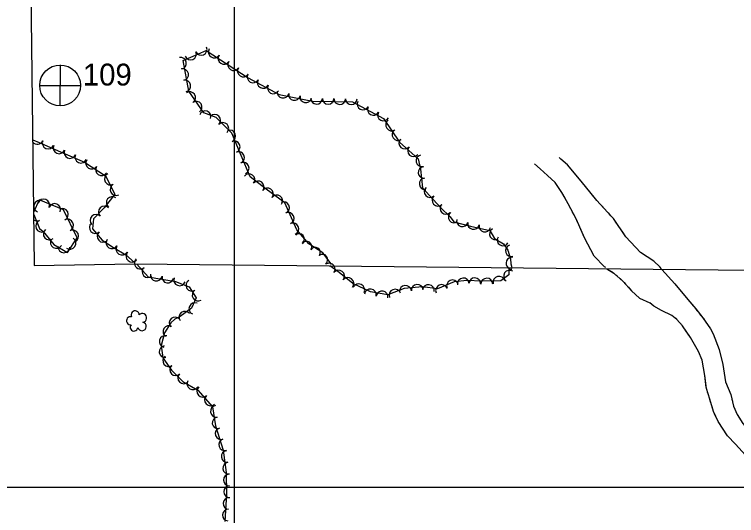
# Model space of a CAD drawing. Extents: x 353423 to 364002, y 127000 to 201942.
# Drawn here: x 359348.9 to 359844.4, y 148480.5 to 148824.3 of the extents above; entities that cross this region are included whole.
import ezdxf

# ---------------------------------------------------------------- set-up
doc = ezdxf.new("R2010")
doc.units = 0
for name, color, linetype in [('E_FEN_Generic', 7, 'Continuous'), ('E_LAND_TreeLine', 7, 'Continuous'), ('E_RDWY_Gravel', 7, 'Continuous'), ('E_STRUCT_WingWall', 7, 'Continuous')]:
    doc.layers.add(name, color=color, linetype=linetype)

msp = doc.modelspace()

# ---------------------------------------------------------------- linework, layer by layer
at = {"layer": 'E_FEN_Generic'}
for points in [[(359566.17, 148652.74), (359566.34, 148653.13), (359560.54, 148660.64), (359550.85, 148666.94), (359542.66, 148676.39), (359534.48, 148694.95), (359521.54, 148704.46), (359510.68, 148712.97), (359504.42, 148727.55), (359498.19, 148742.84), (359487.36, 148753.59), (359478.89, 148756.67), (359468.69, 148771.64), (359464.66, 148792.65), (359480.54, 148799.46), (359509.34, 148780.79), (359530.62, 148769.26), (359553.37, 148764.68), (359580.85, 148764.31), (359602.08, 148752.95), (359613.1, 148736.54), (359626.03, 148725.11), (359627.63, 148718.12), (359628.9, 148705.23), (359641.19, 148691.87), (359647.9, 148685.48), (359650.54, 148682), (359661.94, 148679.08), (359675.04, 148676.12), (359678.25, 148670.61), (359684.54, 148666.86), (359687.51, 148662.46), (359689.38, 148656.71), (359689.66, 148653.24), (359689.96, 148651.51), (359690.29, 148650.16), (359690.41, 148650.02)], [(359361.49, 148738.29), (359365.92, 148736.4), (359380.49, 148730.1), (359397, 148722.97), (359411.32, 148713.53), (359417.87, 148701.01), (359410.46, 148691.58), (359403.1, 148684.16), (359402.43, 148677.11), (359409.2, 148669.44), (359416.84, 148664.48), (359425.36, 148659.29), (359431.21, 148654.13)], [(359368.57, 148675.45), (359375.91, 148666.49), (359385.22, 148660.92), (359391.86, 148670.92), (359382.65, 148690.16), (359365.83, 148697.09), (359362.1, 148688.31)], [(359362.12, 148686.95), (359366.02, 148677.43), (359368.57, 148675.45)], [(359432.98, 148653.06), (359440.76, 148644.26), (359459.41, 148641.03), (359468.86, 148637.46), (359473.51, 148629.9), (359470.51, 148622.72), (359462.69, 148616.93), (359458.98, 148615.17), (359456.12, 148612.69), (359451.78, 148605.84), (359449.49, 148597.14), (359450.79, 148588.57), (359456.8, 148580.26), (359464.49, 148572.54), (359474.67, 148566.44), (359484.85, 148555.13), (359486.85, 148542.02), (359492.16, 148525.39), (359494.21, 148509.92), (359494.48, 148495.22), (359493.26, 148476.46)], [(359688.2, 148650.47), (359688.1, 148645.53), (359682.79, 148641.5), (359669.41, 148641.34), (359659.6, 148641.77), (359650.63, 148640.77), (359639.24, 148635.95), (359629.02, 148637.43), (359616.27, 148636.33), (359605.05, 148631.96), (359593.19, 148633.93), (359581.23, 148639.59), (359571.76, 148647.17), (359565.43, 148651.71)]]:
    msp.add_lwpolyline(points, dxfattribs=at)
for centre, radius, start, end in [((359477.11, 148800.25), 3.97, 203.2028, 23.1874), ((359485.96, 148798.43), 3.97, 147.0641, 327.0488), ((359462.9, 148790.82), 3.97, 280.8679, 100.8526), ((359469.81, 148797.12), 3.97, 203.2028, 23.1874), ((359492.63, 148794.1), 3.97, 147.0641, 327.0488), ((359499.3, 148789.78), 3.97, 147.0641, 327.0488), ((359464.39, 148783.02), 3.97, 280.8679, 100.8526), ((359505.97, 148785.46), 3.97, 147.0641, 327.0488), ((359512.6, 148781.39), 3.97, 151.5429, 331.5276), ((359519.59, 148777.61), 3.97, 151.5429, 331.5276), ((359465.89, 148775.21), 3.97, 280.8679, 100.8526), ((359526.57, 148773.82), 3.97, 151.5429, 331.5276), ((359469.18, 148767.24), 3.97, 304.2478, 124.2325), ((359533.2, 148770.86), 3.97, 168.6207, 348.6054), ((359540.99, 148769.29), 3.97, 168.6207, 348.6054), ((359473.65, 148760.67), 3.97, 304.2478, 124.2325), ((359548.79, 148767.72), 3.97, 168.6207, 348.6054), ((359556.25, 148766.72), 3.97, 179.2509, 359.2356), ((359564.2, 148766.61), 3.97, 179.2509, 359.2356), ((359572.14, 148766.51), 3.97, 179.2509, 359.2356), ((359580.09, 148766.4), 3.97, 179.2509, 359.2356), ((359588.14, 148762.77), 3.97, 151.8421, 331.8268), ((359595.15, 148759.02), 3.97, 151.8421, 331.8268), ((359479.77, 148754.14), 3.97, 340.0354, 160.0201), ((359486.34, 148751.67), 3.97, 315.22, 135.2047), ((359602.16, 148755.26), 3.97, 151.8421, 331.8268), ((359491.98, 148746.07), 3.97, 315.22, 135.2047), ((359607.66, 148748.36), 3.97, 123.8923, 303.877), ((359496.74, 148740.89), 3.97, 292.1688, 112.1534), ((359612.09, 148741.76), 3.97, 123.8923, 303.877), ((359364.62, 148739.27), 4.06, 219.9212, 336.9254), ((359372.1, 148736.05), 4.06, 156.6228, 336.6075), ((359499.74, 148733.53), 3.97, 292.1688, 112.1534), ((359616.76, 148736.08), 3.97, 138.5506, 318.5353), ((359379.56, 148732.82), 4.06, 156.6228, 336.6075), ((359387.02, 148729.6), 4.06, 156.6434, 336.6281), ((359502.76, 148726.14), 3.97, 293.2646, 113.2492), ((359622.72, 148730.82), 3.97, 138.5506, 318.5353), ((359394.48, 148726.38), 4.06, 156.6434, 336.6281), ((359628.43, 148723.93), 3.97, 102.9178, 282.9025), ((359401.9, 148722.29), 4.06, 146.6316, 326.6162), ((359408.69, 148717.82), 4.06, 146.6316, 326.6162), ((359505.9, 148718.83), 3.97, 293.2646, 113.2492), ((359629.94, 148715.87), 3.97, 95.6435, 275.6282), ((359414.86, 148711.36), 4.06, 117.5975, 297.5822), ((359509.93, 148710.92), 3.97, 321.8889, 141.8736), ((359516.18, 148706.01), 3.97, 321.8889, 141.8736), ((359630.72, 148707.96), 3.97, 95.6435, 275.6282), ((359418.63, 148704.15), 4.06, 117.5975, 297.5822), ((359522.54, 148701.14), 3.97, 323.7162, 143.7009), ((359634.09, 148702.66), 3.97, 132.6358, 312.6205), ((359528.95, 148696.44), 3.97, 323.7162, 143.7009), ((359366.24, 148692.56), 4.1, 67.0294, 247.0141), ((359368.9, 148693.5), 4.1, 337.6248, 157.6095), ((359416.02, 148695.22), 4.06, 51.8499, 231.8346), ((359533.63, 148691.73), 3.97, 293.7705, 113.7552), ((359639.47, 148696.81), 3.97, 132.6358, 312.6205), ((359364.56, 148686.65), 4.1, 112.2815, 127.1536), ((359376.49, 148690.38), 4.1, 337.6248, 157.6095), ((359381.76, 148687.05), 4.1, 295.5832, 115.5679), ((359410.68, 148688.78), 4.06, 45.2403, 225.2249), ((359644.91, 148691.21), 3.97, 136.394, 316.3786), ((359404.96, 148683.01), 4.06, 45.2403, 225.2249), ((359536.83, 148684.45), 3.97, 293.7705, 113.7552), ((359650.66, 148685.28), 3.97, 127.1265, 307.1112), ((359364.56, 148686.65), 4.1, 234.2633, 292.2662), ((359367.67, 148679.06), 4.1, 112.2815, 292.2662), ((359385.3, 148679.64), 4.1, 295.5832, 115.5679), ((359404.39, 148678.11), 4.06, 131.4279, 311.4126), ((359540.03, 148677.18), 3.97, 293.7705, 113.7552), ((359656.29, 148682.67), 3.97, 165.6692, 345.6539), ((359663.95, 148680.76), 3.97, 167.2613, 347.246), ((359372.83, 148673.64), 4.1, 129.3788, 309.3635), ((359388.84, 148672.24), 4.1, 295.5832, 115.5679), ((359671.7, 148679.01), 3.97, 167.2613, 347.246), ((359678.88, 148673.67), 3.97, 120.2809, 300.2656), ((359386.91, 148667.35), 4.1, 236.4116, 56.3963), ((359409.76, 148672.01), 4.06, 131.4279, 311.4126), ((359544.31, 148670.24), 3.58, 310.9366, 130.9213), ((359684.15, 148669.52), 3.97, 149.1592, 329.1439), ((359377.64, 148667.96), 4.1, 149.0539, 329.0385), ((359415.87, 148667.64), 4.06, 147.0136, 326.9983), ((359422.72, 148663.39), 4.06, 148.711, 328.6956), ((359549.38, 148664.98), 3.58, 327.0075, 146.9922), ((359689.78, 148662.21), 3.97, 107.9685, 287.9532), ((359382.94, 148664.92), 4.1, 177.2573, 357.242), ((359429.58, 148658.41), 4.06, 138.5662, 318.5509), ((359555.25, 148660.89), 3.58, 327.0075, 146.9922), ((359435.21, 148653.68), 3.99, 134.4929, 188.8705), ((359560.29, 148656.12), 3.58, 307.6476, 127.6323), ((359690.39, 148653.58), 4.09, 83.5553, 229.4989), ((359435.21, 148653.68), 3.99, 183.3513, 311.5121), ((359440.5, 148647.71), 3.99, 131.5275, 311.5121), ((359564.81, 148649.52), 4.09, 31.9065, 125.8182), ((359564.81, 148649.52), 4.09, 324.354, 31.9066), ((359690.39, 148653.58), 4.09, 229.4989, 268.882), ((359446.27, 148645.43), 3.99, 170.164, 350.1487), ((359571.32, 148644.78), 4.09, 321.3338, 141.3185), ((359688.66, 148644.68), 4.09, 56.3695, 236.3542), ((359454.13, 148644.06), 3.99, 170.164, 350.1487), ((359462.26, 148642.18), 3.99, 159.3421, 339.3268), ((359470.71, 148638.44), 3.99, 121.6046, 301.5893), ((359577.7, 148639.67), 4.09, 321.3338, 141.3185), ((359649.58, 148638), 4.09, 22.8973, 202.8819), ((359656.95, 148639.32), 4.09, 6.3984, 186.383), ((359664.77, 148639.4), 4.09, 357.4798, 177.4645), ((359673.06, 148639.24), 4.09, 0.7266, 180.7112), ((359681.38, 148640.52), 4.09, 13.8499, 193.8345), ((359585.16, 148635.36), 4.09, 334.692, 154.6767), ((359593.14, 148631.77), 4.09, 350.5626, 170.5473), ((359610.13, 148631.64), 4.09, 21.2902, 201.2749), ((359617.21, 148634.26), 4.09, 4.9472, 184.9318), ((359625.35, 148634.96), 4.09, 4.9472, 184.9318), ((359632.97, 148634.7), 4.09, 351.8007, 171.7853), ((359642.05, 148634.82), 4.09, 22.8973, 202.8819), ((359474.89, 148631.65), 3.99, 121.6046, 301.5893), ((359601.2, 148630.43), 4.09, 350.5626, 170.5473), ((359472.66, 148622.44), 3.99, 67.3018, 247.2865), ((359431.73, 148618.13), 2.78, 359.468, 207.241), ((359428.59, 148614.15), 2.78, 76.145, 277.1561), ((359436.71, 148616.1), 2.97, 276.4971, 137.731), ((359459.18, 148612.58), 3.99, 41.0083, 220.993), ((359465.8, 148616.63), 3.99, 36.5111, 216.4958), ((359430.91, 148609.67), 2.61, 138.8532, 356.7858), ((359436.4, 148610.26), 2.97, 194.148, 77.1212), ((359454.81, 148606.72), 3.99, 57.5836, 237.5683), ((359452.37, 148599.88), 3.99, 75.3118, 255.2964), ((359452.24, 148592.91), 3.99, 98.6097, 278.5943), ((359454.77, 148586.63), 3.99, 125.8785, 305.8632), ((359459.43, 148580.58), 3.99, 134.911, 314.8957), ((359465.06, 148574.93), 3.99, 134.911, 314.8957), ((359471.3, 148570.89), 3.99, 149.082, 329.0667), ((359478.1, 148565.76), 3.99, 131.9918, 311.9765), ((359483.43, 148559.83), 3.99, 131.9918, 311.9765), ((359487.45, 148551.94), 3.99, 98.6773, 278.662), ((359488.65, 148544.06), 3.99, 98.6773, 278.662), ((359490.73, 148536.71), 3.99, 107.7108, 287.6955), ((359493.16, 148529.11), 3.99, 107.7108, 287.6955), ((359494.85, 148520.97), 3.99, 97.5511, 277.5358), ((359495.9, 148513.06), 3.99, 97.5511, 277.5358), ((359496.39, 148504.87), 3.99, 91.0913, 271.076), ((359496.54, 148496.89), 3.99, 91.0913, 271.076), ((359496.16, 148488.75), 3.99, 86.2899, 266.2746), ((359495.64, 148480.79), 3.99, 86.2899, 266.2746)]:
    msp.add_arc(centre, radius, start, end, dxfattribs=at)
at = {"layer": 'E_LAND_TreeLine'}
for p, q in [((359500, 147000), (359500, 149500)), ((359500, 147500), (359500, 149000)), ((358000, 148500), (363000, 148500)), ((359000, 148500), (360500, 148500))]:
    msp.add_line(p, q, dxfattribs=at)
at = {"layer": 'E_RDWY_Gravel'}
for p, q in [((359380.21, 148789.6), (359380.14, 148761.74)), ((359366.3, 148775.57), (359394.2, 148775.56))]:
    msp.add_line(p, q, dxfattribs=at)
for points in [[(360590.94, 149306.48), (360592.5, 149135.47), (359357.9, 149028.05), (359362.55, 148652.07)], [(359362.55, 148652.07), (359431.47, 148653.07)], [(359431.47, 148653.07), (360454.25, 148642.69)], [(359431.47, 148653.07), (360454.25, 148642.69)]]:
    msp.add_lwpolyline(points, dxfattribs=at)
msp.add_circle((359380.26, 148775.58), 14, dxfattribs=at)
at = {"layer": 'E_STRUCT_WingWall'}
for points in [[(359793, 148649.69), (359791.76, 148651.07), (359787.62, 148655.03), (359778.56, 148660.98), (359768.53, 148671.6), (359760.05, 148684.18), (359758.49, 148685.86), (359748.64, 148696.68), (359737.86, 148709.92), (359728.48, 148721.05), (359723.88, 148724.89), (359722.72, 148726.09)], [(359747.73, 148697.8), (359737.86, 148709.92), (359728.48, 148721.05), (359723.88, 148724.89), (359722.72, 148726.09)], [(359754.71, 148650.61), (359753.73, 148651.13), (359746.83, 148658.52), (359740.02, 148671.02), (359734.65, 148683.49), (359728.93, 148694.39), (359724.64, 148702.15), (359719.88, 148708.89), (359714.69, 148713.84), (359709.67, 148718.36), (359705.74, 148721.8)], [(359726.75, 148698.33), (359724.64, 148702.15), (359719.88, 148708.89), (359714.69, 148713.84), (359709.67, 148718.36), (359705.74, 148721.8)], [(359729.89, 148692.56), (359728.93, 148694.39), (359728.87, 148694.5)], [(359752.95, 148691.95), (359751.19, 148693.89)], [(359732.95, 148686.74), (359731.93, 148688.68)], [(359758.22, 148686.16), (359756.46, 148688.09)], [(359735.8, 148680.83), (359734.93, 148682.84)], [(359762.92, 148679.93), (359761.46, 148682.1)], [(359754.71, 148650.61), (359753.73, 148651.13), (359746.83, 148658.52), (359740.02, 148671.02), (359737.53, 148676.8)], [(359793, 148649.69), (359791.76, 148651.07), (359787.62, 148655.03), (359778.56, 148660.98), (359768.53, 148671.6), (359765.84, 148675.6)], [(359755.43, 148649.78), (359760.28, 148646.88), (359766.74, 148641.09), (359772.31, 148634.64), (359777.88, 148629.71), (359784.91, 148626.51)], [(359755.43, 148649.78), (359759.68, 148647.24)], [(359761.69, 148645.61), (359762.66, 148644.74)], [(359793.06, 148649.4), (359802.09, 148639.45)], [(359793.06, 148649.4), (359802.09, 148639.45)], [(359764.6, 148643.01), (359765.56, 148642.15)], [(359767.4, 148640.33), (359768.25, 148639.34)], [(359769.95, 148637.38), (359772.31, 148634.64), (359777.88, 148629.71), (359784.91, 148626.51)], [(359802.09, 148639.45), (359811.01, 148628.65), (359816.41, 148622.22), (359821.28, 148616.15), (359826.63, 148608.58), (359828.29, 148605.12), (359832.41, 148594.34)], [(359802.09, 148639.45), (359811.01, 148628.65), (359814.79, 148624.15)], [(359818.42, 148592.97), (359812.8, 148602.69), (359807.41, 148610.67), (359803.54, 148614.94), (359799.98, 148617.76), (359792.94, 148621.17), (359787.65, 148624.15), (359784.91, 148626.51)], [(359800.09, 148617.68), (359799.98, 148617.76), (359792.94, 148621.17), (359787.65, 148624.15), (359784.91, 148626.51)], [(359816.55, 148622.05), (359817.41, 148620.98)], [(359802.95, 148615.41), (359801.99, 148616.16)], [(359819.12, 148618.84), (359819.98, 148617.77)], [(359805.49, 148612.8), (359804.67, 148613.7)], [(359807.85, 148610.02), (359807.41, 148610.67), (359807.12, 148610.99)], [(359821.66, 148615.61), (359822.45, 148614.49)], [(359824.04, 148612.25), (359826.63, 148608.58), (359828.29, 148605.12), (359832.41, 148594.34)], [(359818.42, 148592.97), (359812.8, 148602.69), (359809.21, 148608)], [(359843.63, 148529.48), (359838.26, 148535.1), (359831.74, 148544.97), (359828.6, 148551.78), (359826.05, 148560.32), (359823.72, 148567.72), (359822.57, 148576.49), (359820.81, 148587.07), (359818.42, 148592.97)], [(359823.63, 148568.38), (359822.57, 148576.49), (359820.81, 148587.07), (359818.42, 148592.97)], [(359832.41, 148594.34), (359834.97, 148584.09), (359836.89, 148572.15), (359840.46, 148563.47), (359842.35, 148555.61), (359844.85, 148549.74), (359848.68, 148543.56), (359854.36, 148536.75)], [(359832.41, 148594.34), (359834.97, 148584.09), (359836.89, 148572.15), (359836.91, 148572.1)], [(359838.1, 148569.21), (359838.7, 148567.76)], [(359825.09, 148563.37), (359824.56, 148565.03)], [(359839.89, 148564.86), (359840.46, 148563.47), (359840.48, 148563.41)], [(359826.63, 148558.37), (359826.13, 148560.04)], [(359841.21, 148560.36), (359841.57, 148558.84)], [(359828.13, 148553.36), (359827.63, 148555.03)], [(359842.3, 148555.79), (359842.35, 148555.61), (359844.85, 148549.74), (359848.68, 148543.56), (359854.36, 148536.75)], [(359843.63, 148529.48), (359838.26, 148535.1), (359831.74, 148544.97), (359829.37, 148550.12)], [(359903.29, 148483.67), (359889.26, 148491.31), (359877.16, 148498.88), (359864.2, 148508.29), (359857.03, 148514.98), (359850.54, 148521.87), (359843.63, 148529.48)], [(359862.69, 148509.7), (359857.03, 148514.98), (359850.54, 148521.87), (359843.63, 148529.48)]]:
    msp.add_lwpolyline(points, dxfattribs=at)

# ---------------------------------------------------------------- texts
at = {"layer": 'E_RDWY_Gravel'}
msp.add_text('109', height=15, dxfattribs=at).set_placement((359395.91, 148775.51))

doc.saveas('drawing.dxf')
